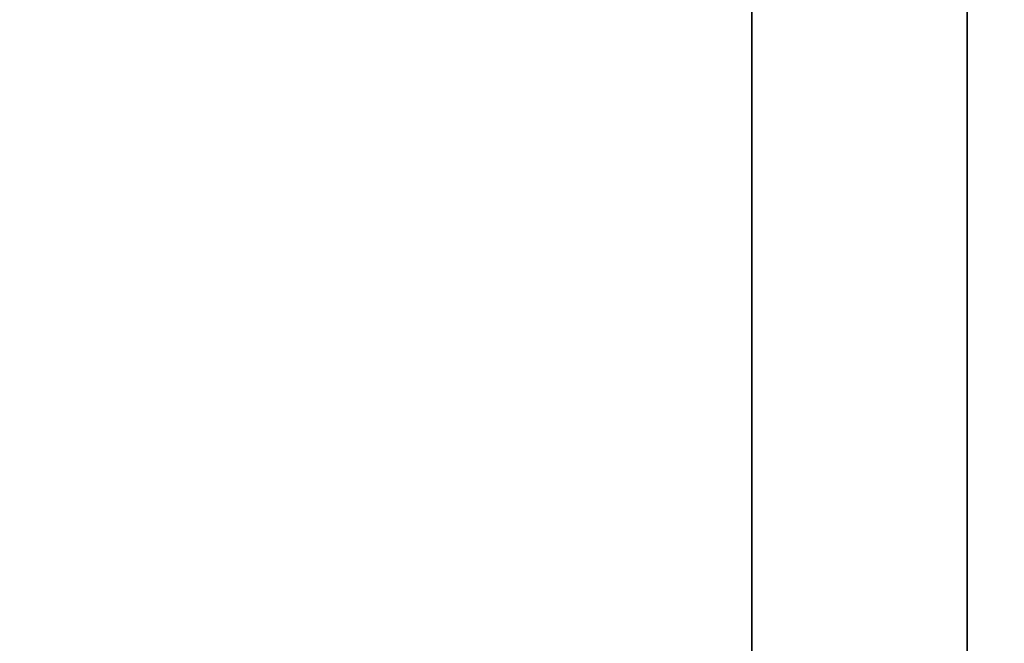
# Model space of a CAD drawing. Header units: millimetres. Extents: x -503 to 6703, y -110 to 249.
# Tile 570 of 656: x 1857.9 to 1864.76, y 9.35 to 13.7. Entities that reach past the tile are written whole.
import ezdxf

# ---------------------------------------------------------------- set-up
doc = ezdxf.new("R2010")
doc.units = ezdxf.units.MM
doc.layers.add('151', color=7, linetype='Continuous', true_color=0xffffff)

# ---------------------------------------------------------------- blocks, each defined once
blk = doc.blocks.new('UG_SURFACE_002')
at = {"layer": '151', "color": 252, "linetype": 'Continuous', "lineweight": 35}
for points in [[(2052.5, -9.3, 2212.25), (2052.5, 230.4, 2212.25), (947.5, 230.4, 2212.25), (947.5, -9.3, 2212.25)], [(1097.5, -9.3, 2062.2499), (1097.5, 230.4, 2062.2499), (1902.5, 230.4, 2062.2499), (1902.5, -9.3, 2062.2499)]]:
    blk.add_3dface(points, dxfattribs=at)
blk = doc.blocks.new('UG_SURFACE_181')
at = {"layer": '151', "color": 41, "linetype": 'Continuous', "lineweight": 35}
for points in [[(1846.65, 11.15, -5.75), (1846.65, 229.15, -5.75), (1858.5, 229.15, -5.75), (1858.5, 203.3, -5.75)], [(1846.65, 11.15, -5.75), (1858.5, 203.3, -5.75), (1851, 19.5, -5.75)]]:
    blk.add_3dface(points, dxfattribs=at)
blk = doc.blocks.new('UG_SURFACE_186')
at = {"layer": '151', "color": 252, "linetype": 'Continuous', "lineweight": 35}
for points in [[(1135.5, -26.22, 2021.75), (1864.5, -26.22, 2021.75), (1864.5, 62.62, 2021.75), (1135.5, 62.62, 2021.75)], [(1137, -26.22, 2020.2501), (1137, 62.62, 2020.2501), (1863, 62.62, 2020.2501), (1863, -26.22, 2020.2501)], [(1863, -26.22, 2020.2501), (1863, 62.62, 2020.2501), (1864.5, 62.62, 2021.75), (1864.5, -26.22, 2021.75)]]:
    blk.add_3dface(points, dxfattribs=at)
blk = doc.blocks.new('UG_SURFACE_187')
at = {"layer": '151', "color": 252, "linetype": 'Continuous', "lineweight": 35}
for points in [[(1863, 62.62, 2020.2501), (1863, 62.62, -7.75), (1863, -26.22, -7.75), (1863, -26.22, 2020.2501)], [(1863, -26.22, -7.75), (1863, 62.62, -7.75), (1864.5, 62.62, -7.75), (1864.5, -26.22, -7.75)], [(1863, 62.62, 2020.2501), (1863, -26.22, 2020.2501), (1864.5, -26.22, 2021.75), (1864.5, 62.62, 2021.75)], [(1864.5, 62.62, 2021.75), (1864.5, -26.22, 2021.75), (1864.5, -26.22, -7.75), (1864.5, 62.62, -7.75)]]:
    blk.add_3dface(points, dxfattribs=at)

msp = doc.modelspace()

# ---------------------------------------------------------------- linework, layer by layer
at = {"layer": '151', "color": 251, "linetype": 'Continuous', "lineweight": -3, "true_color": 0x636466}
for p, q in [((1863, -26.22, 2020.25), (1863, 62.62, 2020.25)), ((1863, -26.22, 2020.25), (1863, 62.62, 2020.25)), ((1863, -26.22, -7.75), (1863, 62.62, -7.75)), ((1864.5, -26.22, 2021.75), (1864.5, 62.62, 2021.75)), ((1864.5, -26.22, 2021.75), (1864.5, 62.62, 2021.75)), ((1864.5, -26.22, -7.75), (1864.5, 62.62, -7.75))]:
    msp.add_line(p, q, dxfattribs=at)

# ---------------------------------------------------------------- block references
for name in ['UG_SURFACE_002', 'UG_SURFACE_181', 'UG_SURFACE_186', 'UG_SURFACE_187']:
    msp.add_blockref(name, (0, 0), dxfattribs=at)

doc.saveas('drawing.dxf')
